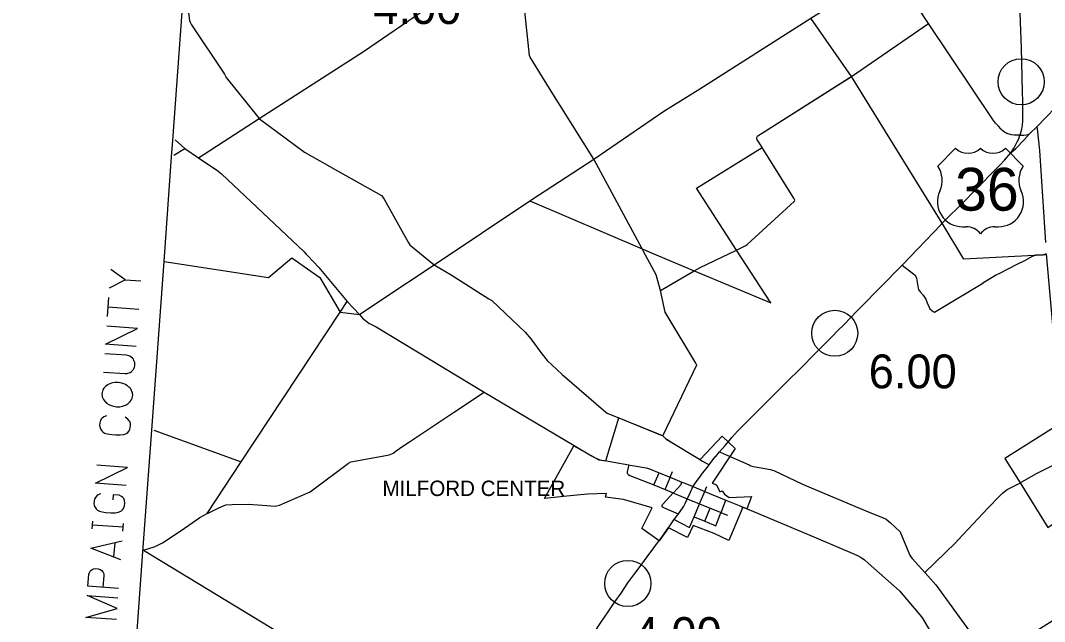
# Model space of a CAD drawing. Extents: x 1659811 to 1934326, y 644115 to 934867.
# Drawn here: x 1685346 to 1718647, y 790558 to 810108 of the extents above; entities that cross this region are included whole.
import ezdxf

# ---------------------------------------------------------------- set-up
doc = ezdxf.new("R2010")
doc.units = 0
for name, color, linetype in [('Default', 7, 'Continuous'), ('GM_X_Adjacent_County_Text', 7, 'Continuous'), ('GM_X_City_Street', 7, 'Continuous'), ('GM_X_Corporation', 7, 'Continuous'), ('GM_X_Corporation_Text', 7, 'Continuous'), ('GM_X_County', 7, 'Continuous'), ('GM_X_County_Road', 7, 'Continuous'), ('GM_X_Township', 7, 'Continuous'), ('GM_X_Township_Road', 7, 'Continuous'), ('GM_X_US_Route', 7, 'Continuous'), ('GM_X_US_Shield', 7, 'Continuous')]:
    doc.layers.add(name, color=color, linetype=linetype)

msp = doc.modelspace()

# ---------------------------------------------------------------- linework, layer by layer
at = {"layer": 'Default'}
for centre in [(1717886, 808114), (1711825, 799934), (1705095, 791797)]:
    msp.add_circle(centre, 750, dxfattribs=at)
at = {"layer": 'GM_X_Adjacent_County_Text'}
for p, q in [((1688746, 801677), (1689265, 801639)), ((1688178, 800479), (1688223, 801099)), ((1688200, 800793), (1689198, 800720)), ((1687675, 793568), (1687694, 793820)), ((1688682, 793622), (1687685, 793694)), ((1688673, 793496), (1688691, 793747)), ((1688409, 793120), (1688375, 792657))]:
    msp.add_line(p, q, dxfattribs=at)
for points in [[(1688246, 801413), (1688746, 801677), (1688289, 802010)], [(1689109, 799503), (1688112, 799576), (1689152, 800092), (1688155, 800165)], [(1688046, 798673), (1688745, 798622), (1688817, 798625), (1688841, 798631), (1688881, 798644), (1688914, 798657), (1688947, 798678), (1688964, 798693), (1688972, 798700), (1688998, 798730), (1689015, 798752), (1689033, 798782), (1689053, 798828), (1689064, 798875), (1689067, 798922), (1689063, 798970), (1689057, 799002), (1689037, 799051), (1689016, 799092), (1688987, 799125), (1688950, 799160), (1688905, 799187), (1688867, 799205), (1688789, 799219), (1688090, 799270)], [(1687998, 797895), (1688004, 797870), (1688010, 797846), (1688031, 797805), (1688045, 797781), (1688073, 797739), (1688103, 797705), (1688117, 797689), (1688147, 797663), (1688222, 797618), (1688299, 797581), (1688368, 797560), (1688470, 797545), (1688580, 797544), (1688661, 797562), (1688725, 797581), (1688758, 797595), (1688799, 797615), (1688840, 797644), (1688865, 797666), (1688891, 797688), (1688916, 797717), (1688943, 797755), (1688979, 797823), (1688990, 797862), (1688996, 797940), (1688990, 797972), (1688985, 798004), (1688972, 798045), (1688951, 798086), (1688937, 798111), (1688923, 798135), (1688901, 798161), (1688872, 798186), (1688849, 798204), (1688827, 798221), (1688804, 798239), (1688759, 798266), (1688706, 798293), (1688644, 798313), (1688590, 798325), (1688582, 798326), (1688527, 798330), (1688480, 798333), (1688416, 798330), (1688352, 798319), (1688304, 798307), (1688247, 798287), (1688199, 798267), (1688149, 798231), (1688115, 798202), (1688081, 798173), (1688055, 798143), (1688028, 798098), (1688009, 798052), (1687998, 798005), (1687994, 797950), (1687998, 797895)], [(1688140, 797245), (1688051, 797212), (1688001, 797176), (1687967, 797139), (1687949, 797109), (1687927, 797023), (1687920, 796937), (1687944, 796825), (1687986, 796759), (1688023, 796724), (1688076, 796689), (1688161, 796659), (1688317, 796640), (1688435, 796631), (1688513, 796626), (1688585, 796628), (1688712, 796643), (1688736, 796649), (1688793, 796676), (1688835, 796705), (1688878, 796757), (1688897, 796803), (1688918, 796865), (1688923, 796935), (1688920, 797007), (1688914, 797031), (1688900, 797063), (1688871, 797097), (1688835, 797139), (1688790, 797174), (1688753, 797200)], [(1688781, 794980), (1687783, 795053), (1688823, 795569), (1687826, 795642)], [(1687956, 794709), (1687916, 794704), (1687875, 794683), (1687833, 794646), (1687782, 794595), (1687763, 794557), (1687753, 794526), (1687742, 794479), (1687735, 794385), (1687740, 794345), (1687746, 794321), (1687759, 794289), (1687802, 794222), (1687854, 794179), (1687915, 794151), (1688000, 794129), (1688125, 794104), (1688290, 794092), (1688424, 794090), (1688528, 794114), (1688626, 794155), (1688660, 794192), (1688695, 794236), (1688733, 794320), (1688739, 794407), (1688730, 794494), (1688716, 794527), (1688703, 794560), (1688674, 794593), (1688629, 794628), (1688560, 794665), (1688364, 794679), (1688352, 794514)], [(1688605, 792562), (1687630, 792948), (1688650, 793182)], [(1688537, 791635), (1687540, 791707), (1687568, 792084), (1687578, 792123), (1687598, 792177), (1687615, 792199), (1687633, 792222), (1687674, 792250), (1687715, 792271), (1687779, 792282), (1687874, 792275), (1687904, 792265), (1687950, 792246), (1688003, 792211), (1688024, 792177), (1688038, 792153), (1688051, 792112), (1688055, 792049), (1688027, 791672)], [(1688464, 790622), (1687466, 790694), (1688490, 790983), (1687518, 791401), (1688515, 791329)]]:
    msp.add_lwpolyline(points, dxfattribs=at)
at = {"layer": 'GM_X_City_Street'}
for points in [[(1717850, 806377), (1717977, 806380), (1718058, 806388), (1718109, 806404), (1718161, 806422), (1718407, 806660), (1719289, 807569), (1719572, 807858)], [(1717850, 806377), (1717760, 806381), (1717660, 806375), (1717578, 806384), (1717536, 806394)], [(1717555, 805801), (1717709, 805939), (1717981, 806222), (1718161, 806422)], [(1706313, 796517), (1706345, 796487), (1706475, 796416), (1707370, 795869), (1707530, 795769), (1707741, 795654)], [(1708076, 796075), (1708368, 795948)], [(1704332, 795795), (1704333, 795795), (1704646, 795740), (1705134, 795655), (1705168, 795649)], [(1705134, 795655), (1705076, 795424), (1705078, 795380), (1705094, 795357), (1705094, 795357)], [(1705168, 795649), (1705169, 795649), (1705691, 795557), (1705741, 795544), (1705797, 795528), (1706113, 795398), (1706474, 795250), (1706855, 795093), (1706921, 795066), (1706921, 795066)], [(1705094, 795357), (1705103, 795343), (1705161, 795309), (1705941, 795000), (1706308, 794850), (1706575, 794739), (1706615, 794723)], [(1705941, 795000), (1706113, 795398)], [(1706308, 794850), (1706471, 795244)], [(1706471, 795244), (1706471, 795244), (1706474, 795250), (1706553, 795441)], [(1706241, 794265), (1706216, 794286), (1706211, 794310), (1706209, 794330), (1706221, 794360), (1706242, 794384), (1706575, 794739), (1706580, 794745), (1706823, 795004), (1706835, 795026), (1706855, 795093)], [(1706921, 795066), (1707216, 794945)], [(1707216, 794945), (1707314, 794905)], [(1707602, 794798), (1707663, 794946)], [(1706615, 794723), (1707029, 794551), (1707426, 794386)], [(1707099, 793615), (1707252, 793959), (1707255, 793965), (1707432, 794384), (1707432, 794386), (1707598, 794788), (1707602, 794798), (1707602, 794798)], [(1707314, 794905), (1707314, 794905), (1707598, 794788), (1707803, 794704)], [(1707803, 794704), (1707804, 794703), (1708285, 794506), (1708774, 794305), (1708831, 794281)], [(1706739, 794051), (1706264, 794253), (1706242, 794263), (1706241, 794265)], [(1707426, 794386), (1707432, 794384), (1707772, 794243), (1708128, 794101), (1708143, 794095)], [(1707601, 793820), (1707772, 794243)], [(1708123, 794088), (1708123, 794088), (1708128, 794101), (1708285, 794506)], [(1707255, 793965), (1707601, 793820), (1707960, 793669)], [(1707960, 793669), (1708123, 794088)], [(1708143, 794095), (1708335, 794018)], [(1706607, 793875), (1707099, 793615)]]:
    msp.add_lwpolyline(points, dxfattribs=at)
at = {"layer": 'GM_X_Corporation'}
msp.add_lwpolyline([(1703344, 796277), (1704149, 795813), (1704382, 795781), (1704804, 797183), (1706233, 796594), (1706345, 796487), (1706353, 796495), (1706475, 796416), (1707370, 795869), (1707445, 795831), (1708162, 796589), (1708590, 796181), (1707841, 795057), (1707977, 795009), (1708086, 794772), (1708162, 794806), (1708237, 794699), (1708316, 794649), (1708390, 794597), (1709119, 794623), (1708964, 794226), (1708840, 794277), (1708377, 793197), (1707905, 793417), (1707216, 793684), (1707037, 793287), (1706417, 793607), (1706111, 793187), (1705553, 793586), (1705884, 794254), (1704951, 794531), (1704372, 794605), (1704402, 794722), (1703788, 794701), (1703118, 794631), (1703117, 794638), (1702390, 794562)], close=True, dxfattribs=at)
at = {"layer": 'GM_X_County'}
msp.add_lwpolyline([(1688986, 788144), (1689326, 792827), (1689614, 796784), (1690016, 802272), (1690262, 805669), (1690301, 806205), (1690722, 812023), (1682012, 812933), (1681252, 813012), (1680866, 813052), (1674899, 813685), (1674917, 813860), (1675148, 816210), (1675883, 823613), (1676368, 828621), (1676732, 832273), (1676760, 832584), (1676808, 833067), (1677110, 836191), (1677306, 838247), (1677531, 840609), (1677620, 841578), (1678185, 847722), (1678709, 853232)], dxfattribs=at)
at = {"layer": 'GM_X_County_Road'}
for points in [[(1690830, 812897), (1690785, 812059), (1690739, 810959), (1690844, 810108), (1690861, 810052), (1690907, 809963), (1691984, 808356), (1692040, 808256), (1693112, 806915), (1693117, 806909), (1694582, 805824), (1695658, 805219), (1697082, 804413), (1697134, 804364), (1697176, 804296), (1697951, 802902), (1698005, 802814), (1698081, 802747), (1698800, 802164)], [(1705610, 802589), (1705559, 802684), (1703989, 805593), (1702544, 807891), (1701916, 808910), (1701901, 808964), (1701618, 811646)], [(1701979, 804281), (1703989, 805593), (1706267, 807162), (1707440, 807884), (1711051, 810184), (1711088, 810208)], [(1690371, 806222), (1690692, 805942), (1691137, 805642), (1691605, 805321), (1691725, 805246), (1691883, 805116), (1694568, 802580), (1694640, 802512), (1694688, 802451), (1695045, 802068), (1695970, 800963), (1696367, 800548)], [(1696367, 800548), (1697096, 801030), (1698800, 802164), (1701913, 804238), (1701979, 804281)], [(1706233, 796594), (1707340, 798905), (1707332, 798921), (1707313, 798966), (1706308, 800616), (1706157, 801321), (1706015, 801830), (1705610, 802589)], [(1696367, 800548), (1696467, 800423), (1696562, 800344), (1696678, 800258), (1696910, 800142), (1700423, 798019), (1703295, 796311)], [(1689346, 792884), (1689697, 792986), (1689788, 793026), (1689966, 793120), (1690575, 793522), (1691174, 793940), (1691420, 794067), (1691444, 794080), (1691796, 794261), (1692028, 794349), (1692231, 794365), (1692746, 794379), (1693214, 794343), (1693626, 794311), (1693669, 794321), (1693771, 794344), (1694767, 794780), (1694858, 794839), (1696012, 795714), (1696089, 795751), (1696159, 795767), (1697279, 795969), (1697372, 795992), (1697465, 796029), (1697560, 796109), (1697775, 796265), (1697999, 796403), (1699426, 797359), (1700423, 798019)], [(1706233, 796594), (1706313, 796518), (1706313, 796517)], [(1703295, 796311), (1703913, 795943), (1704013, 795892), (1704187, 795821), (1704332, 795795)], [(1708831, 794281), (1708832, 794280), (1708977, 794220)], [(1708977, 794220), (1708979, 794219), (1711147, 793316), (1712545, 792720), (1712681, 792645), (1712795, 792564), (1712915, 792460), (1713926, 791551), (1714173, 791278), (1714650, 790707), (1714692, 790643), (1715068, 790009)], [(1689346, 792884), (1693794, 790175), (1697731, 787738), (1697906, 787644), (1698048, 787591), (1698305, 787550), (1701968, 787212)]]:
    msp.add_lwpolyline(points, dxfattribs=at)
at = {"layer": 'GM_X_Township'}
for points in [[(1718655, 802499), (1718601, 802487), (1718367, 802469), (1718309, 802461), (1716022, 802348), (1715319, 803513), (1712365, 808283), (1711051, 810184), (1712283, 810959), (1711478, 812413), (1710572, 814239), (1710501, 814356), (1710283, 814693), (1707152, 819580), (1706447, 820706), (1706022, 821352), (1705897, 821541), (1705873, 821601), (1705698, 821874), (1704787, 823265), (1701663, 828163), (1701513, 829961)], [(1690016, 802272), (1693416, 801744), (1694169, 802384), (1695084, 801752), (1695743, 800622), (1696367, 800548), (1697096, 801030), (1698800, 802164), (1701913, 804238), (1705559, 802684), (1706097, 802450), (1707254, 801966), (1709742, 800921), (1708631, 802640), (1707334, 804648), (1709462, 805974), (1709358, 806146), (1709305, 806230), (1709290, 806261), (1709289, 806301), (1709298, 806328), (1709309, 806343), (1709329, 806360), (1712365, 808283)], [(1718704, 802514), (1718863, 800687), (1719119, 797752), (1719405, 797935), (1719759, 797376), (1717361, 795856), (1717852, 795065), (1718751, 793615), (1720359, 794692), (1720985, 793722), (1721853, 792425), (1720332, 791470), (1717762, 789855)]]:
    msp.add_lwpolyline(points, dxfattribs=at)
at = {"layer": 'GM_X_Township_Road'}
for points in [[(1717225, 806584), (1717149, 806671), (1717055, 806768), (1716988, 806851), (1714879, 810008), (1713826, 811612)], [(1691137, 805642), (1693112, 806915), (1696503, 809103), (1699554, 811203), (1699597, 811259), (1699607, 811283), (1699624, 811319), (1699626, 811377), (1699616, 811442)], [(1712297, 808241), (1712365, 808283), (1714879, 810008)], [(1709498, 805917), (1709462, 805974), (1709358, 806146), (1709305, 806230), (1709290, 806261), (1709289, 806301), (1709298, 806328), (1709309, 806343), (1709329, 806360), (1712297, 808241)], [(1715319, 803513), (1712365, 808283)], [(1717536, 806394), (1717534, 806395), (1717422, 806435), (1717315, 806497), (1717242, 806564), (1717225, 806584)], [(1718685, 802888), (1718493, 805877), (1718423, 806578), (1718407, 806660)], [(1690337, 805724), (1690692, 805942)], [(1708635, 802642), (1708930, 802787), (1708979, 802821), (1710513, 804228), (1710524, 804264), (1710500, 804324), (1709498, 805917)], [(1707254, 801966), (1707451, 802068), (1708631, 802640), (1708635, 802642)], [(1716645, 801573), (1717055, 801821), (1717073, 801833), (1717198, 801894), (1717753, 802180), (1718002, 802306)], [(1718002, 802306), (1718261, 802437), (1718287, 802450)], [(1718287, 802450), (1718309, 802461), (1718367, 802469), (1718601, 802487), (1718655, 802499), (1718696, 802533)], [(1698800, 802164), (1699347, 801831), (1700572, 801056), (1700674, 800997), (1701754, 799975), (1701937, 799749), (1702265, 799303), (1702474, 799045), (1702966, 798598), (1704378, 797372), (1704424, 797338), (1706173, 796625), (1706213, 796609), (1706233, 796594)], [(1706157, 801321), (1707254, 801966), (1707254, 801966)], [(1714015, 802152), (1714395, 801861), (1714427, 801824), (1714461, 801778), (1714480, 801721), (1714533, 801398), (1714553, 801362), (1714599, 801281), (1714698, 801176), (1714786, 801043), (1714835, 800928), (1714880, 800804), (1714919, 800733), (1715021, 800646), (1715067, 800618), (1716636, 801568), (1716645, 801573)], [(1695764, 800655), (1695970, 800963)], [(1691420, 794067), (1692522, 795753), (1695743, 800622), (1695764, 800655)], [(1717840, 795058), (1717852, 795065), (1718368, 795364), (1720490, 796420), (1720839, 796609), (1721476, 796942), (1721536, 796980), (1721625, 797049), (1722082, 797460), (1722397, 797667)], [(1689677, 796780), (1692522, 795753)], [(1708368, 795948), (1708368, 795948), (1709045, 795652), (1709099, 795627), (1709188, 795605), (1709740, 795502), (1709798, 795485), (1709840, 795473), (1710773, 795022), (1712908, 794131), (1713383, 793947), (1713501, 793884), (1713625, 793780), (1713952, 793471), (1713965, 793438), (1714270, 792720), (1714302, 792663), (1714346, 792611), (1714760, 792150), (1714764, 792146), (1715110, 791747), (1716213, 790246)], [(1714760, 792150), (1715752, 793117), (1715837, 793212), (1716812, 794259), (1717171, 794623), (1717281, 794734), (1717429, 794849), (1717840, 795058)]]:
    msp.add_lwpolyline(points, dxfattribs=at)
at = {"layer": 'GM_X_US_Route'}
for points in [[(1717849, 806372), (1717850, 806377), (1717907, 806576), (1717932, 806700), (1717939, 806840), (1717947, 807484), (1717934, 807784), (1717899, 809208), (1717801, 811788), (1717772, 812794), (1717751, 813926)], [(1717555, 805801), (1717661, 805968), (1717762, 806157), (1717809, 806259), (1717849, 806372)], [(1717200, 805415), (1717347, 805568), (1717555, 805801)], [(1716616, 804814), (1716623, 804821), (1716887, 805096), (1717117, 805328), (1717171, 805384), (1717200, 805415)], [(1715285, 803477), (1715319, 803513), (1716066, 804250), (1716338, 804533), (1716593, 804791), (1716616, 804814)], [(1708708, 796792), (1708802, 796890), (1708967, 797054), (1709150, 797242), (1709353, 797445), (1709554, 797641), (1709825, 797914), (1710097, 798185), (1710359, 798438), (1710625, 798703), (1710828, 798909), (1711076, 799166), (1711290, 799376), (1711527, 799615), (1711739, 799829), (1711920, 800017), (1712127, 800221), (1712334, 800435), (1712556, 800662), (1712729, 800836), (1712901, 801012), (1713084, 801204), (1713306, 801422), (1713542, 801665), (1713784, 801909), (1714015, 802152), (1715285, 803477)], [(1708390, 796436), (1708390, 796436), (1708481, 796539), (1708666, 796749), (1708708, 796792)], [(1707942, 795913), (1707942, 795914), (1707956, 795931), (1708076, 796075), (1708257, 796285), (1708390, 796436)], [(1707717, 795623), (1707741, 795654), (1707829, 795770), (1707942, 795913)], [(1707492, 795333), (1707497, 795340), (1707674, 795568), (1707715, 795621), (1707717, 795623)], [(1707217, 794948), (1707252, 795008), (1707352, 795147), (1707492, 795333)], [(1707014, 794518), (1707029, 794551), (1707032, 794556), (1707131, 794763), (1707191, 794891), (1707216, 794945), (1707217, 794948)], [(1706717, 794021), (1706739, 794051), (1706747, 794061), (1706878, 794250), (1706923, 794315), (1706960, 794397), (1707012, 794513), (1707014, 794518)], [(1706437, 793636), (1706596, 793861), (1706607, 793875), (1706712, 794015), (1706717, 794021)], [(1706126, 793207), (1706198, 793307), (1706420, 793612), (1706433, 793630), (1706437, 793636)], [(1702119, 787435), (1702127, 787448), (1702338, 787760), (1702528, 788044), (1702716, 788315), (1702949, 788657), (1703171, 788981), (1703414, 789335), (1703619, 789637), (1703813, 789929), (1704015, 790215), (1704222, 790530), (1704456, 790871), (1704677, 791195), (1704875, 791485), (1705102, 791813), (1705328, 792119), (1705502, 792353), (1705730, 792659), (1705973, 792995), (1706124, 793204), (1706126, 793207)]]:
    msp.add_lwpolyline(points, dxfattribs=at)
at = {"layer": 'GM_X_US_Shield'}
for p, q in [((1715753, 805953), (1715173, 805372)), ((1717957, 805372), (1717377, 805953)), ((1715985, 803400), (1716101, 803400)), ((1717029, 803400), (1717145, 803400))]:
    msp.add_line(p, q, dxfattribs=at)
for centre, radius, start, end in [((1716159, 806367), 580, 225.573, 314.427), ((1716971, 806367), 580, 225.573, 314.427), ((1714508, 804907), 812, 334.5471, 35.0009), ((1718623, 804907), 812, 144.9991, 205.4529), ((1715976, 804212), 812, 154.8319, 270.6383), ((1717154, 804212), 812, 269.3617, 25.1681), ((1716101, 802820), 580, 36.8699, 90), ((1717029, 802820), 580, 90, 143.1301)]:
    msp.add_arc(centre, radius, start, end, dxfattribs=at)

# ---------------------------------------------------------------- texts
at = {"layer": 'Default'}
for s, p in [('4.00', (1696819, 809993)), ('6.00', (1712930, 798144)), ('4.00', (1705286, 789601))]:
    msp.add_text(s, height=1100, dxfattribs=at).set_placement(p)
at = {"layer": 'GM_X_Corporation_Text'}
msp.add_text('MILFORD CENTER', height=500, rotation=0, dxfattribs=at).set_placement((1697117, 794641))
at = {"layer": 'GM_X_US_Shield'}
msp.add_text('36', height=1392.2, dxfattribs=at).set_placement((1715738, 803922))

doc.saveas('drawing.dxf')
